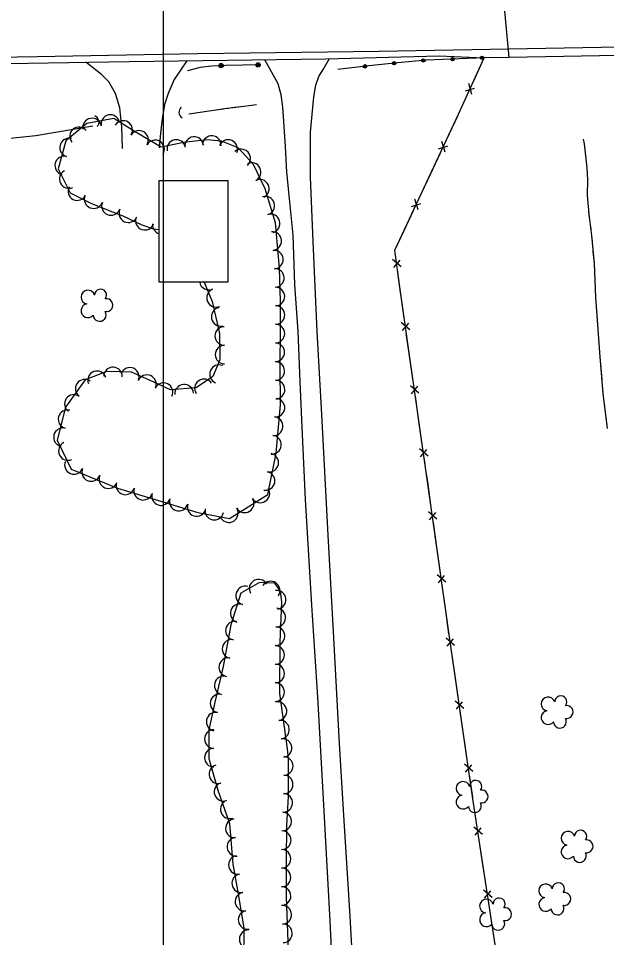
# Model space of a CAD drawing. Extents: x 353423 to 364002, y 127000 to 201942.
# Drawn here: x 359937.4 to 360191.1, y 153013.5 to 153409.6 of the extents above; entities that cross this region are included whole.
import ezdxf

# ---------------------------------------------------------------- set-up
doc = ezdxf.new("R2010")
doc.units = 0
for name, color, linetype in [('E_DTM_SlopeBottom', 7, 'Continuous'), ('E_DTM_SlopeTop', 7, 'Continuous'), ('E_FEN_Generic', 7, 'Continuous'), ('E_LAND_TreeLine', 7, 'Continuous'), ('E_MISCPROP', 7, 'Continuous'), ('E_STRUCT_WingWall', 7, 'Continuous'), ('E_WTR_FlowLine', 7, 'Continuous')]:
    doc.layers.add(name, color=color, linetype=linetype)

msp = doc.modelspace()

# ---------------------------------------------------------------- linework, layer by layer
at = {"layer": 'E_DTM_SlopeBottom'}
for p, q in [((360133.04, 153376.87), (360131.65, 153381.53)), ((360130.2, 153378.35), (360134.19, 153379.56)), ((360118.65, 153353.46), (360122.65, 153354.63)), ((360121.47, 153351.95), (360120.13, 153356.62)), ((360106.99, 153328.6), (360110.99, 153329.77)), ((360109.81, 153327.09), (360108.47, 153331.76)), ((360102.49, 153302.53), (360098.84, 153305.74)), ((360099.3, 153302.27), (360102.04, 153305.42)), ((360106.27, 153275.35), (360102.59, 153278.52)), ((360103.09, 153275.06), (360105.79, 153278.23)), ((360110.18, 153248.17), (360106.5, 153251.34)), ((360107, 153247.88), (360109.7, 153251.06)), ((360114.1, 153220.99), (360110.42, 153224.17)), ((360110.92, 153220.71), (360113.62, 153223.88)), ((360117.94, 153193.8), (360114.27, 153196.98)), ((360114.75, 153193.52), (360117.47, 153196.68)), ((360121.75, 153166.61), (360118.08, 153169.79)), ((360118.57, 153166.33), (360121.28, 153169.49)), ((360125.57, 153139.42), (360121.9, 153142.6)), ((360122.39, 153139.14), (360125.1, 153142.3)), ((360129.53, 153112.25), (360125.85, 153115.42)), ((360126.35, 153111.96), (360129.04, 153115.14)), ((360133.49, 153085.08), (360129.81, 153088.25)), ((360130.31, 153084.79), (360133.01, 153087.97)), ((360137.56, 153057.94), (360133.85, 153061.08)), ((360134.38, 153057.62), (360137.05, 153060.82)), ((360141.7, 153030.8), (360138, 153033.93)), ((360138.52, 153030.48), (360141.2, 153033.67))]:
    msp.add_line(p, q, dxfattribs=at)
for points in [[(360359.72, 153396.61), (360149.14, 153392.8), (360146.11, 153425.17), (360357.97, 153429), (360359.72, 153396.61)], [(360185.41, 152720.86), (360164.89, 152857.53), (360160.14, 152894.62), (360152.47, 152943.51), (360142.78, 153012.39), (360133.48, 153073.32), (360123.88, 153139.15), (360113.22, 153215.08), (360102.31, 153290.81), (360099.81, 153309.74), (360111.28, 153334.29), (360127.28, 153368.38), (360138.32, 153392.6)], [(360133.69, 153382.45), (360138.32, 153392.6)], [(360149.14, 153392.8), (360138.32, 153392.6)], [(360126.93, 153367.62), (360127.28, 153368.38), (360131, 153376.54)], [(360122.18, 153357.52), (360126.93, 153367.62)], [(360115.26, 153342.76), (360119.43, 153351.64)], [(360110.52, 153332.66), (360111.28, 153334.29), (360115.26, 153342.76)], [(360103.62, 153317.89), (360107.77, 153326.78)], [(360100.09, 153307.6), (360099.81, 153309.74), (360103.62, 153317.89)], [(360102.23, 153291.44), (360100.94, 153301.17)], [(360103.81, 153280.39), (360102.31, 153290.81), (360102.23, 153291.44)], [(360106.14, 153264.26), (360104.74, 153273.98)], [(360107.73, 153253.22), (360106.14, 153264.26)], [(360110.05, 153237.08), (360108.65, 153246.8)], [(360111.64, 153226.04), (360110.05, 153237.08)], [(360113.95, 153209.9), (360113.22, 153215.08), (360112.57, 153219.62)], [(360115.5, 153198.85), (360113.95, 153209.9)], [(360117.76, 153182.71), (360116.4, 153192.43)], [(360119.31, 153171.66), (360117.76, 153182.71)], [(360121.58, 153155.52), (360120.22, 153165.24)], [(360123.13, 153144.47), (360121.58, 153155.52)], [(360125.46, 153128.34), (360124.04, 153138.05)], [(360127.07, 153117.29), (360125.46, 153128.34)], [(360129.42, 153101.16), (360128, 153110.88)], [(360131.03, 153090.12), (360129.42, 153101.16)], [(360133.38, 153073.99), (360131.96, 153083.7)], [(360135.06, 153062.96), (360133.48, 153073.32), (360133.38, 153073.99)], [(360137.52, 153046.85), (360136.04, 153056.55)], [(360139.2, 153035.82), (360137.52, 153046.85)], [(360141.66, 153019.71), (360140.18, 153029.41)], [(360143.3, 153008.67), (360142.78, 153012.39), (360141.66, 153019.71)]]:
    msp.add_lwpolyline(points, dxfattribs=at)
for centre, radius, start, end in [((360009.54, 153369.19), 2.85, 131.3918, 237.6313), ((359969.24, 153364.86), 2.97, 320.5495, 66.789)]:
    msp.add_arc(centre, radius, start, end, dxfattribs=at)
at = {"layer": 'E_DTM_SlopeTop'}
for points in [[(361016.46, 153410.07), (360934.39, 153408.93), (360856.34, 153407.92), (360836.85, 153407.46), (360744.81, 153406.47), (360681.42, 153405.46), (360614.77, 153404.35), (360550.15, 153403.32), (360492.28, 153402.55), (360093.08, 153395.33), (360014.89, 153394.27), (359945.51, 153393.02), (359868.19, 153391.8), (359798.56, 153390.39), (359708.1, 153389.07), (359645.96, 153387.84), (359582.09, 153386.24), (359516.75, 153384.62), (359425.82, 153382.96), (359334.84, 153381.05), (359242.01, 153379.23), (359158.45, 153377.98), (359133.17, 153377.52)], [(359133.36, 153374.81), (359166.53, 153375.01), (359228.4, 153376.01), (359292.53, 153377.07), (359356.3, 153377.66), (359410.48, 153379.67), (359480.47, 153380.81), (359547.24, 153382.4), (359601.3, 153383.79), (359656.37, 153385.05), (359702.71, 153385.72), (359752.67, 153386.73), (359792.74, 153387.62), (359850.87, 153388.64), (359915.36, 153389.91), (359985.25, 153390.98), (360069.87, 153392.2), (360118.89, 153393.49), (360138.32, 153392.6)]]:
    msp.add_lwpolyline(points, dxfattribs=at)
at = {"layer": 'E_FEN_Generic'}
for points in [[(360017.61, 153295.88), (360021.08, 153287.61), (360024.11, 153273.8), (360024.28, 153262.41), (360021.31, 153255.31), (360014.06, 153250.39), (360003, 153249.48), (359994.04, 153253.77), (359986.26, 153257.1), (359975.59, 153257.49), (359966.19, 153253.9), (359957.83, 153242.1), (359954.2, 153227.9), (359960.26, 153215.39), (359980.14, 153207.21), (359997.84, 153201.91), (360014.8, 153196.74), (360028.49, 153194.12), (360045.02, 153204.43), (360048.57, 153222.21), (360050.55, 153243.15), (360050.29, 153259.91), (360050.42, 153275.24), (360050.45, 153287.8), (360050.03, 153302.04), (360048.32, 153321.52), (360043.92, 153336.2), (360038.78, 153346.61), (360032.19, 153353.82), (360025.05, 153356.74), (360018.7, 153357.27), (360011.13, 153356.42), (360008.75, 153356.17), (359998.95, 153354.05), (359987.78, 153360.74), (359978.66, 153366.52), (359966.96, 153364.3), (359957.92, 153356.88), (359954.62, 153344.72), (359959.81, 153334.38), (359968.66, 153329.95), (359976.23, 153326.96), (359982.44, 153324.46), (359990.63, 153320.67), (359995.68, 153318.95), (359998.15, 153318.69)], [(360054.18, 153000.14), (360053.04, 153031.13), (360053.01, 153046.88), (360053.23, 153061.77), (360053.93, 153074.31), (360053.98, 153084.96), (360053.98, 153090.7), (360053.53, 153094.8), (360050.24, 153118.74), (360050.32, 153141.03), (360051.05, 153158.04), (360050.52, 153162.84), (360048.03, 153166.26), (360041.42, 153166.5), (360033.35, 153161.88), (360029.1, 153148.26), (360025.82, 153130.27), (360022.24, 153115.52), (360019.64, 153103), (360019.62, 153090.64), (360023.42, 153077.11), (360028.55, 153062.74), (360029.92, 153045.21), (360032.39, 153031.45), (360034.74, 153017.59), (360034.55, 153003.52)]]:
    msp.add_lwpolyline(points, dxfattribs=at)
for centre, radius, start, end in [((359969.22, 153362.59), 4.01, 10.7396, 190.7242), ((359977.11, 153364.08), 4.01, 10.7396, 190.7242), ((359982.64, 153361.51), 4.01, 327.633, 147.6177), ((359963.56, 153358.79), 4.01, 39.3633, 219.348), ((359989.51, 153357.25), 4.01, 329.0945, 149.0791), ((359959.3, 153353.97), 4.01, 74.8618, 254.8465), ((360005.56, 153353.33), 4.01, 12.213, 192.1976), ((360013.27, 153354.54), 4.01, 6.4658, 186.4505), ((360020.84, 153354.99), 4.01, 355.2276, 175.2123), ((360027.93, 153353.29), 4.01, 337.7015, 157.6861), ((359996.4, 153353.13), 4.01, 329.0945, 149.0791), ((360033.53, 153349.24), 4.01, 312.4878, 132.4725), ((359957.21, 153346.22), 4.01, 74.8618, 254.8465), ((360038.03, 153343.4), 4.01, 296.2461, 116.2308), ((359959.15, 153340.38), 4.01, 116.6436, 296.6283), ((360041.57, 153336.2), 4.01, 296.2461, 116.2308), ((359962.87, 153335.2), 4.01, 153.4064, 333.3911), ((359969.89, 153331.72), 4.01, 158.4836, 338.4683), ((359977.37, 153328.77), 4.01, 158.0553, 338.04), ((360043.91, 153328.9), 4.01, 286.7065, 106.6912), ((359984.88, 153325.65), 4.01, 155.174, 335.1587), ((359991.98, 153322.43), 4.01, 161.2021, 341.1868), ((360046.22, 153321.22), 4.01, 286.7065, 106.6912), ((359999.29, 153320.68), 4.01, 173.9224, 253.5257), ((360046.9, 153313.65), 4.01, 275.026, 95.0107), ((360047.61, 153305.66), 4.01, 275.026, 95.0107), ((360048.05, 153297.77), 4.01, 271.6739, 91.6586), ((360019.59, 153296.59), 4.01, 190.1396, 292.7558), ((359967.43, 153289.49), 2.97, 17.1306, 260.1038), ((359972.88, 153290.36), 2.61, 321.8358, 179.7684), ((360022.7, 153289.19), 4.01, 112.7712, 292.7558), ((360048.29, 153289.75), 4.01, 271.6739, 91.6586), ((359967.43, 153283.64), 2.97, 99.4798, 320.7136), ((359975.43, 153286), 2.78, 259.1277, 100.1387), ((359972.5, 153281.87), 2.78, 182.4506, 30.2236), ((360024.68, 153281.03), 4.01, 102.3892, 282.3739), ((360048.33, 153281.79), 4.01, 269.8845, 89.8692), ((360026.23, 153272.75), 4.01, 90.8329, 270.8176), ((360048.31, 153273.78), 4.01, 269.5069, 89.4916), ((360026.34, 153264.72), 4.01, 90.8329, 270.8176), ((360048.24, 153265.75), 4.01, 269.5069, 89.4916), ((359978.24, 153255.29), 4.01, 357.9352, 177.9199), ((359985.51, 153255.14), 4.01, 336.8677, 156.8524), ((360024, 153256.3), 4.01, 67.3408, 247.3255), ((360048.22, 153257.67), 4.01, 270.8997, 90.8844), ((359971.39, 153253.64), 4.01, 20.8895, 200.8742), ((359992.89, 153251.98), 4.01, 336.8677, 156.8524), ((359966.02, 153250.03), 4.01, 54.7137, 234.6984), ((360000.05, 153248.56), 4.01, 334.3685, 154.3532), ((360008.91, 153247.85), 4.01, 4.7173, 184.7019), ((360017.46, 153250.16), 4.01, 34.1944, 214.1791), ((360048.34, 153249.65), 4.01, 270.8997, 90.8844), ((359961.38, 153243.48), 4.01, 54.7137, 234.6984), ((360048.31, 153241.86), 4.01, 264.6194, 84.6041), ((359958.67, 153236.88), 4.01, 75.6557, 255.6404), ((360047.56, 153233.87), 4.01, 264.6194, 84.6041), ((359956.68, 153229.1), 4.01, 75.6557, 255.6404), ((359958.81, 153223.19), 4.01, 115.8409, 295.8255), ((360046.81, 153225.88), 4.01, 264.6194, 84.6041), ((359961.4, 153217.19), 4.01, 157.6451, 337.6297), ((360045.62, 153218.17), 4.01, 258.6959, 78.6805), ((359968.82, 153214.14), 4.01, 157.6451, 337.6297), ((359976.25, 153211.08), 4.01, 157.6451, 337.6297), ((360044.05, 153210.3), 4.01, 258.6959, 78.6805), ((359983.57, 153208.37), 4.01, 163.331, 343.3157), ((359991.26, 153206.07), 4.01, 163.331, 343.3157), ((360041.81, 153204.91), 4.01, 211.9628, 31.9475), ((359998.96, 153203.76), 4.01, 163.0551, 343.0398), ((360035.01, 153200.66), 4.01, 211.9628, 31.9475), ((360006.63, 153201.42), 4.01, 163.0551, 343.0398), ((360014.31, 153199.08), 4.01, 163.0551, 343.0398), ((360021.95, 153197.51), 4.01, 169.1959, 349.1805), ((360028.2, 153196.41), 4.01, 211.9628, 31.9475), ((360041.04, 153163.87), 4.01, 29.855, 209.8397), ((360035.25, 153160.91), 4.01, 72.6654, 252.6501), ((360046.25, 153163.05), 4.01, 326.0946, 146.0793), ((360048.82, 153159.09), 4.01, 276.3767, 96.3613), ((360032.86, 153153.27), 4.01, 72.6654, 252.6501), ((360048.67, 153151.41), 4.01, 267.5466, 87.5313), ((360030.79, 153145.8), 4.01, 79.6521, 259.6368), ((360048.32, 153143.41), 4.01, 267.5466, 87.5313), ((360029.35, 153137.92), 4.01, 79.6521, 259.6368), ((360048.2, 153135.32), 4.01, 269.7969, 89.7815), ((360027.91, 153130.04), 4.01, 79.6521, 259.6368), ((360048.17, 153127.31), 4.01, 269.7969, 89.7815), ((360026, 153122.14), 4.01, 76.3971, 256.3818), ((360048.14, 153119.3), 4.01, 269.7969, 89.7815), ((360024.16, 153114.41), 4.01, 78.2401, 258.2248), ((360165.87, 153114.19), 2.97, 17.1306, 260.1038), ((360171.33, 153115.06), 2.61, 321.8358, 179.7684), ((360049.18, 153111.06), 4.01, 277.833, 97.8177), ((360173.87, 153110.71), 2.78, 259.1277, 100.1387), ((360022.52, 153106.57), 4.01, 78.2401, 258.2248), ((360165.87, 153108.34), 2.97, 99.4798, 320.7136), ((360170.95, 153106.57), 2.78, 182.4506, 30.2236), ((360050.27, 153103.12), 4.01, 277.833, 97.8177), ((360021.73, 153099.07), 4.01, 89.9288, 269.9135), ((360051.36, 153095.19), 4.01, 277.833, 97.8177), ((360021.72, 153091.06), 4.01, 89.9288, 269.9135), ((360051.88, 153087.49), 4.01, 270.0177, 90.0023), ((360023.69, 153083.9), 4.01, 105.6832, 285.6679), ((360025.91, 153076.35), 4.01, 109.667, 289.6517), ((360051.86, 153079.49), 4.01, 269.7226, 89.7073), ((360129.2, 153077.78), 2.97, 17.1306, 260.1038), ((360134.66, 153078.65), 2.61, 321.8358, 179.7684), ((360137.2, 153074.3), 2.78, 259.1277, 100.1387), ((360028.61, 153068.81), 4.01, 109.667, 289.6517), ((360051.68, 153071.59), 4.01, 266.8296, 86.8143), ((360129.2, 153071.93), 2.97, 99.4798, 320.7136), ((360134.28, 153070.17), 2.78, 182.4506, 30.2236), ((360030.82, 153060.6), 4.01, 94.4726, 274.4573), ((360051.23, 153063.59), 4.01, 266.8296, 86.8143), ((360031.44, 153052.61), 4.01, 94.4726, 274.4573), ((360051.04, 153055.5), 4.01, 269.1382, 89.1228), ((360174.47, 153056.33), 2.97, 17.1306, 260.1038), ((360179.93, 153057.2), 2.61, 321.8358, 179.7684), ((360174.47, 153050.48), 2.97, 99.4798, 320.7136), ((360182.47, 153052.84), 2.78, 259.1277, 100.1387), ((360032.12, 153044.84), 4.01, 100.1985, 280.1832), ((360050.92, 153047.49), 4.01, 269.1382, 89.1228), ((360179.55, 153048.71), 2.78, 182.4506, 30.2236), ((360033.53, 153036.95), 4.01, 100.1985, 280.1832), ((360050.92, 153039.44), 4.01, 270.1241, 90.1087), ((360164.87, 153033.66), 2.97, 17.1306, 260.1038), ((360170.32, 153034.52), 2.61, 321.8358, 179.7684), ((360034.93, 153029.04), 4.01, 99.6188, 279.6035), ((360050.94, 153031.43), 4.01, 270.1241, 90.1087), ((360172.87, 153030.17), 2.78, 259.1277, 100.1387), ((360139.34, 153027.09), 2.97, 17.1306, 260.1038), ((360144.79, 153027.96), 2.61, 321.8358, 179.7684), ((360164.87, 153027.8), 2.97, 99.4798, 320.7136), ((360036.26, 153021.14), 4.01, 99.6188, 279.6035), ((360051.23, 153023.35), 4.01, 272.1123, 92.097), ((360147.33, 153023.6), 2.78, 259.1277, 100.1387), ((360169.94, 153026.04), 2.78, 182.4506, 30.2236), ((360139.33, 153021.24), 2.97, 99.4798, 320.7136), ((360144.41, 153019.47), 2.78, 182.4506, 30.2236), ((360036.77, 153012.8), 4.01, 89.2464, 269.231), ((360051.52, 153015.34), 4.01, 272.1123, 92.097)]:
    msp.add_arc(centre, radius, start, end, dxfattribs=at)
at = {"layer": 'E_LAND_TreeLine'}
msp.add_line((360000, 152500), (360000, 155000), dxfattribs=at)
at = {"layer": 'E_MISCPROP'}
for points in [[(359982.33, 153353.54), (359982.01, 153362.86), (359981.13, 153371.08), (359979.27, 153377.27), (359976.41, 153382.27), (359973.27, 153385.39), (359966.5, 153390.69)], [(360010.07, 153391.34), (360004.66, 153383.21), (360002.06, 153377.27), (360000.44, 153372.45), (359999.49, 153366.33), (359998.75, 153360.21), (359998.09, 153353.8)], [(360041.97, 153389.56), (360034.29, 153389.44), (360026.76, 153389.34), (360020.91, 153389.08), (360015.79, 153388.45), (360010.36, 153387.02)], [(360041.97, 153389.56), (360034.29, 153389.44), (360026.76, 153389.34), (360020.91, 153389.08), (360015.79, 153388.45), (360010.36, 153387.02)], [(360043.63, 153391.82), (360049.32, 153381.56), (360050.6, 153376.75), (360051.4, 153371.33), (360051.79, 153365.19), (360052.43, 153354.44), (360053.1, 153343.31), (360054.36, 153330.51), (360055.85, 153316.25), (360056.53, 153295), (360057.94, 153274.63), (360058.79, 153253.21), (360059.48, 153236.66), (360061.15, 153202.33), (360063.85, 153156.71), (360066.49, 153117.1), (360068.7, 153075.94), (360071.75, 153020.73), (360074.2, 152969.62)], [(360082.74, 152983.69), (360080.46, 153022.69), (360077.99, 153063.85), (360075.95, 153097.16), (360073.53, 153142.74), (360071, 153186.97), (360068.28, 153238.96), (360066.36, 153274.68), (360064.52, 153313.52), (360063.48, 153341.39), (360063.47, 153360.6), (360064.85, 153375.78), (360065.66, 153380.8), (360067.04, 153384.52), (360068.9, 153387.51), (360071.58, 153392.25)], [(360138.32, 153392.6), (360113.24, 153391.59), (360101.05, 153390.43), (360088.63, 153389.13), (360075.23, 153387.6)], [(360138.32, 153392.6), (360113.24, 153391.59), (360101.05, 153390.43), (360088.63, 153389.13), (360075.23, 153387.6)]]:
    msp.add_lwpolyline(points, dxfattribs=at)
for centre, radius in [((360137.39, 153392.56), 0.737), ((360137.39, 153392.56), 0.372), ((360024.88, 153389.26), 0.927), ((360024.88, 153389.26), 0.467), ((360040.79, 153389.54), 0.927), ((360040.79, 153389.54), 0.467), ((360086.88, 153388.93), 0.737), ((360086.88, 153388.93), 0.372), ((360099.48, 153390.27), 0.737), ((360099.48, 153390.26), 0.372), ((360112.08, 153391.48), 0.737), ((360112.08, 153391.48), 0.372), ((360124.73, 153392.05), 0.737), ((360124.73, 153392.05), 0.372)]:
    msp.add_circle(centre, radius, dxfattribs=at)
at = {"layer": 'E_STRUCT_WingWall'}
for points in [[(360010.96, 153368.53), (360019.72, 153369.77), (360026.52, 153370.78), (360034.64, 153371.79), (360040.13, 153372.46)], [(360010.96, 153368.53), (360019.72, 153369.77), (360021.52, 153370.03)], [(360022.97, 153370.25), (360023.7, 153370.36)], [(360025.16, 153370.57), (360025.89, 153370.68)], [(360027.34, 153370.88), (360028.07, 153370.97)], [(360029.53, 153371.15), (360034.64, 153371.79), (360040.13, 153372.46)], [(359719.04, 153355.56), (359737.41, 153353.4), (359745.49, 153352.59), (359755.66, 153351.83), (359766.95, 153351.9), (359779.52, 153352.17), (359790.26, 153351.86), (359801.43, 153352.26), (359812.57, 153352.54), (359822.71, 153352.82), (359837.74, 153353.27), (359853.01, 153353.17), (359865.06, 153353.47), (359876.35, 153353.78), (359891.1, 153354.53), (359907.33, 153356.05), (359916.3, 153356.45), (359923.52, 153356.83), (359929.7, 153357.59), (359944.93, 153359.08), (359969.52, 153363.27)], [(359939.52, 153358.55), (359944.93, 153359.08), (359969.52, 153363.27)], [(360191.57, 153232.83), (360189.67, 153248.02), (360188.34, 153263.72), (360186.5, 153289.3), (360185.83, 153304.05), (360184.76, 153316.08), (360183.54, 153325.18), (360182.82, 153333.48), (360183.05, 153340.09), (360182.79, 153345.2), (360182.13, 153350.43), (360181.54, 153355.52), (360181.21, 153357.61)], [(360183.12, 153330.11), (360182.82, 153333.48), (360183.05, 153340.09), (360182.79, 153345.2), (360182.13, 153350.43), (360181.54, 153355.52), (360181.21, 153357.61)], [(360183.65, 153324.4), (360183.54, 153325.18), (360183.45, 153326.3)], [(360184.41, 153318.72), (360184.16, 153320.61)], [(360185.03, 153313.02), (360184.86, 153314.93)], [(360187.06, 153281.55), (360186.5, 153289.3), (360185.83, 153304.05), (360185.37, 153309.22)], [(360189.17, 153253.9), (360188.34, 153263.72), (360187.06, 153281.55)], [(360189.66, 153248.18), (360189.5, 153250.09)], [(360190.36, 153242.49), (360190.13, 153244.39)], [(360191.08, 153236.8), (360190.84, 153238.69)]]:
    msp.add_lwpolyline(points, dxfattribs=at)
at = {"layer": 'E_WTR_FlowLine'}
msp.add_lwpolyline([(360027.79, 153339.8), (360027.79, 153295.88), (359998.15, 153295.89), (359998.15, 153339.8)], close=True, dxfattribs=at)

doc.saveas('drawing.dxf')
